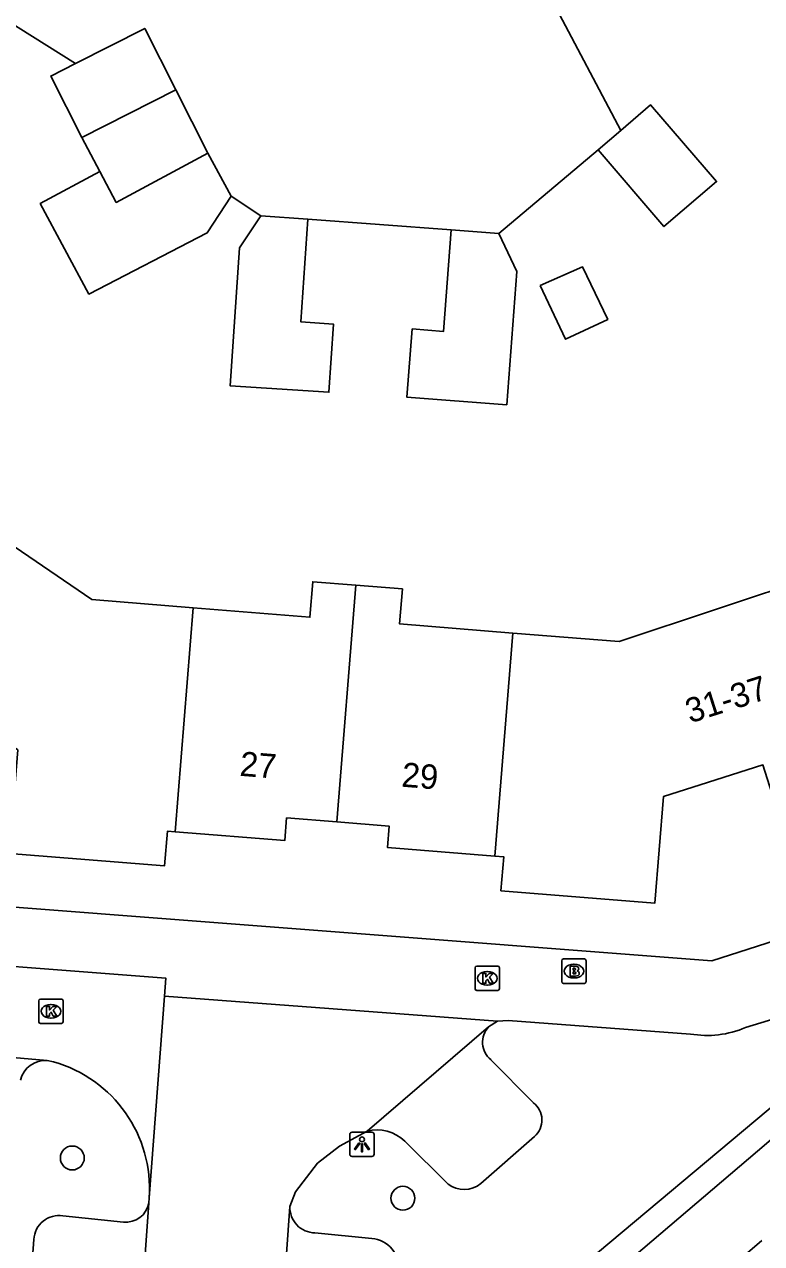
# Model space of a CAD drawing. Extents: x 158474 to 159560, y 388525 to 389605.
# Drawn here: x 159019.56 to 159049.74, y 388966.38 to 389016.33 of the extents above; entities that cross this region are included whole.
import ezdxf

# ---------------------------------------------------------------- set-up
doc = ezdxf.new("R2010")
doc.units = 0
for name, color, linetype in [('IMGEO_Boom', 7, 'Continuous'), ('IMGEO_Brandkraan', 7, 'Continuous'), ('IMGEO_Fietspad_gesloten', 7, 'Continuous'), ('IMGEO_Kolk', 7, 'Continuous'), ('IMGEO_Lichtpunt', 7, 'Continuous'), ('IMGEO_Pand', 7, 'Continuous'), ('IMGEO_Pand_nummerreeks', 7, 'Continuous'), ('IMGEO_Parkeervlak_open', 7, 'Continuous'), ('IMGEO_Rijbaan_lokaal_open', 7, 'Continuous'), ('IMGEO_Voetpad_open', 7, 'Continuous')]:
    doc.layers.add(name, color=color, linetype=linetype)

msp = doc.modelspace()

# ---------------------------------------------------------------- linework, layer by layer
at = {"layer": 'IMGEO_Boom'}
for centre in [(159021.52, 388969.893), (159035.054, 388968.244)]:
    msp.add_circle(centre, 0.489, dxfattribs=at)
at = {"layer": 'IMGEO_Brandkraan'}
for p, q in [((159041.556, 388977.121), (159041.556, 388977.973)), ((159041.631, 388978.047), (159042.483, 388978.047)), ((159042.044, 388977.827), (159042.069, 388977.827)), ((159042.557, 388977.973), (159042.557, 388977.121)), ((159042.067, 388977.267), (159042.042, 388977.267)), ((159042.483, 388977.047), (159041.631, 388977.047))]:
    msp.add_line(p, q, dxfattribs=at)
for points in [[(159041.556, 388977.121), (159041.556, 388977.973)], [(159041.631, 388978.047), (159042.483, 388978.047)], [(159041.904, 388977.747), (159041.904, 388977.347), (159042.117, 388977.347)], [(159042.135, 388977.747), (159041.904, 388977.747)], [(159042.083, 388977.666), (159042.029, 388977.666), (159042.029, 388977.59)], [(159042.557, 388977.973), (159042.557, 388977.121)], [(159042.029, 388977.59), (159042.082, 388977.59)], [(159042.091, 388977.514), (159042.029, 388977.514), (159042.029, 388977.433)], [(159042.029, 388977.433), (159042.091, 388977.433)], [(159042.483, 388977.047), (159041.631, 388977.047)]]:
    msp.add_lwpolyline(points, dxfattribs=at)
for centre, radius, start, end in [((159041.633, 388977.971), 0.0765, 91.552, 178.448), ((159041.633, 388977.971), 0.0765, 91.552, 178.448), ((159042.084, 388977.628), 0.0379, 267.8285, 90.9355), ((159042.139, 388977.602), 0.145, 59.4692, 91.5367), ((159042.164, 388977.649), 0.0922, 285.5137, 58.1501), ((159042.481, 388977.971), 0.0765, 1.552, 88.448), ((159042.481, 388977.971), 0.0765, 1.552, 88.448), ((159042.092, 388977.473), 0.0404, 269.8759, 90.5077), ((159042.123, 388977.598), 0.251, 268.6676, 293.5347), ((159042.169, 388977.457), 0.105, 301.3115, 78.989), ((159041.633, 388977.123), 0.0765, 181.552, 268.448), ((159041.633, 388977.123), 0.0765, 181.552, 268.448), ((159042.481, 388977.123), 0.0765, 271.552, 358.448), ((159042.481, 388977.123), 0.0765, 271.552, 358.448)]:
    msp.add_arc(centre, radius, start, end, dxfattribs=at)
for centre, major_axis, ratio, start_param, end_param in [((159042.043, 388977.547), (-0.387, 0.002), 0.722429, 4.712389, 7.853982), ((159042.068, 388977.547), (-0.39, 0.002), 0.717154, 1.570796, 4.712389)]:
    msp.add_ellipse(centre, major_axis=major_axis, ratio=ratio, start_param=start_param, end_param=end_param, dxfattribs=at)
at = {"layer": 'IMGEO_Fietspad_gesloten'}
for points in [[(158982.556, 388907.1), (158984.126, 388908.89), (158991.035, 388916.747), (158993.803, 388919.761), (158997.258, 388923.376), (159000, 388926.236), (159000.439, 388926.694), (159004.156, 388930.365), (159007.355, 388933.494), (159010.208, 388936.145), (159013.072, 388938.778), (159015.935, 388941.39), (159018.694, 388943.743), (159033.647, 388956.597), (159049.939, 388970.49), (159054.573, 388974.475), (159070.579, 388988.241), (159084.209, 389000), (159114.372, 389026.022)], [(159035.257, 388954.041), (159049.743, 388966.513)]]:
    msp.add_lwpolyline(points, dxfattribs=at)
at = {"layer": 'IMGEO_Kolk'}
for p, q in [((159038.008, 388976.828), (159038.008, 388977.68)), ((159038.083, 388977.754), (159038.935, 388977.754)), ((159039.009, 388977.68), (159039.009, 388976.828)), ((159038.496, 388977.534), (159038.521, 388977.534)), ((159038.935, 388976.754), (159038.083, 388976.754)), ((159038.519, 388976.974), (159038.494, 388976.974)), ((159020.145, 388975.477), (159020.145, 388976.329)), ((159020.22, 388976.403), (159021.072, 388976.403)), ((159020.633, 388976.183), (159020.658, 388976.183)), ((159021.146, 388976.329), (159021.146, 388975.477)), ((159021.072, 388975.403), (159020.22, 388975.403)), ((159020.656, 388975.623), (159020.631, 388975.623))]:
    msp.add_line(p, q, dxfattribs=at)
for points in [[(159038.008, 388976.828), (159038.008, 388977.68)], [(159038.083, 388977.754), (159038.935, 388977.754)], [(159039.009, 388977.68), (159039.009, 388976.828)], [(159038.329, 388977.454), (159038.452, 388977.454), (159038.452, 388977.303), (159038.582, 388977.454), (159038.746, 388977.454), (159038.6, 388977.303), (159038.753, 388977.054), (159038.601, 388977.054), (159038.516, 388977.218), (159038.452, 388977.151), (159038.452, 388977.054), (159038.329, 388977.054), (159038.329, 388977.454)], [(159038.935, 388976.754), (159038.083, 388976.754)], [(159020.145, 388975.477), (159020.145, 388976.329)], [(159020.22, 388976.403), (159021.072, 388976.403)], [(159021.146, 388976.329), (159021.146, 388975.477)], [(159020.466, 388976.103), (159020.589, 388976.103), (159020.589, 388975.952), (159020.719, 388976.103), (159020.883, 388976.103), (159020.737, 388975.952), (159020.89, 388975.703), (159020.738, 388975.703), (159020.653, 388975.867), (159020.589, 388975.8), (159020.589, 388975.703), (159020.466, 388975.703), (159020.466, 388976.103)], [(159021.072, 388975.403), (159020.22, 388975.403)]]:
    msp.add_lwpolyline(points, dxfattribs=at)
for centre, start, end in [((159038.085, 388977.678), 91.552, 178.448), ((159038.085, 388977.678), 91.552, 178.448), ((159038.933, 388977.678), 1.552, 88.448), ((159038.933, 388977.678), 1.552, 88.448), ((159038.085, 388976.83), 181.552, 268.448), ((159038.085, 388976.83), 181.552, 268.448), ((159038.933, 388976.83), 271.552, 358.448), ((159038.933, 388976.83), 271.552, 358.448), ((159020.222, 388976.327), 91.552, 178.448), ((159020.222, 388976.327), 91.552, 178.448), ((159021.07, 388976.327), 1.552, 88.448), ((159021.07, 388976.327), 1.552, 88.448), ((159020.222, 388975.479), 181.552, 268.448), ((159020.222, 388975.479), 181.552, 268.448), ((159021.07, 388975.479), 271.552, 358.448), ((159021.07, 388975.479), 271.552, 358.448)]:
    msp.add_arc(centre, 0.0765, start, end, dxfattribs=at)
for centre, major_axis, ratio, start_param, end_param in [((159038.495, 388977.254), (-0.387, 0.002), 0.722429, 4.712389, 7.853982), ((159038.52, 388977.254), (-0.39, 0.002), 0.717154, 1.570796, 4.712389), ((159020.632, 388975.903), (-0.387, 0.002), 0.722429, 4.712389, 7.853982), ((159020.657, 388975.903), (-0.39, 0.002), 0.717154, 1.570796, 4.712389)]:
    msp.add_ellipse(centre, major_axis=major_axis, ratio=ratio, start_param=start_param, end_param=end_param, dxfattribs=at)
at = {"layer": 'IMGEO_Lichtpunt'}
for p, q in [((159032.879, 388970.856), (159032.879, 388970.049)), ((159032.879, 388970.856), (159032.879, 388970.049)), ((159033.781, 388970.951), (159032.973, 388970.951)), ((159033.781, 388970.951), (159032.973, 388970.951)), ((159033.875, 388970.049), (159033.875, 388970.856)), ((159033.875, 388970.049), (159033.875, 388970.856)), ((159032.973, 388969.955), (159033.781, 388969.955)), ((159032.973, 388969.955), (159033.781, 388969.955))]:
    msp.add_line(p, q, dxfattribs=at)
for points in [[(159033.253, 388970.52), (159033.292, 388970.492), (159033.104, 388970.23), (159033.066, 388970.257), (159033.253, 388970.52)], [(159033.355, 388970.472), (159033.402, 388970.472), (159033.402, 388970.15), (159033.355, 388970.15), (159033.355, 388970.472)], [(159033.465, 388970.492), (159033.503, 388970.519), (159033.69, 388970.257), (159033.651, 388970.229), (159033.465, 388970.492)]]:
    msp.add_lwpolyline(points, dxfattribs=at)
msp.add_circle((159033.378, 388970.654), 0.0994, dxfattribs=at)
for centre, start, end in [((159032.973, 388970.856), 90, 180), ((159032.973, 388970.856), 90, 180), ((159033.781, 388970.856), 0, 90), ((159033.781, 388970.856), 0, 90), ((159032.973, 388970.049), 180, 270), ((159032.973, 388970.049), 180, 270), ((159033.781, 388970.049), 270, 0), ((159033.781, 388970.049), 270, 360)]:
    msp.add_arc(centre, 0.0946, start, end, dxfattribs=at)
at = {"layer": 'IMGEO_Pand'}
for points in [[(159021.644, 389014.727), (159024.487, 389016.165), (159025.758, 389013.653)], [(159021.905, 389011.703), (159020.634, 389014.216), (159021.644, 389014.727)], [(159025.758, 389013.653), (159021.905, 389011.703)], [(159025.758, 389013.653), (159027.07, 389011.052)], [(159043.976, 389011.985), (159045.196, 389013.033), (159047.892, 389009.894), (159045.742, 389008.047), (159043.046, 389011.187)], [(159022.644, 389010.299), (159021.905, 389011.703)], [(159043.046, 389011.187), (159043.976, 389011.985)], [(159022.644, 389010.299), (159023.322, 389009.037), (159027.07, 389011.052)], [(159027.07, 389011.052), (159028.017, 389009.292)], [(159028.017, 389009.292), (159027.044, 389007.793), (159022.197, 389005.282), (159020.204, 389008.988), (159022.644, 389010.299)], [(159031.161, 389008.356), (159030.878, 389004.145), (159032.21, 389004.056), (159032.022, 389001.259), (159027.98, 389001.531), (159028.361, 389007.182), (159029.235, 389008.486)], [(159029.235, 389008.486), (159031.161, 389008.356)], [(159038.977, 389007.766), (159039.724, 389006.207), (159039.306, 389000.747), (159035.221, 389001.06), (159035.435, 389003.855), (159036.717, 389003.757), (159037.035, 389007.915)], [(159037.035, 389007.915), (159038.977, 389007.766)], [(159040.671, 389005.637), (159041.713, 389003.435), (159043.441, 389004.249), (159042.4, 389006.402), (159040.671, 389005.637)], [(159014.67, 389000.177), (159014.757, 389000), (159016.286, 388996.876), (159022.316, 388992.767), (159026.461, 388992.433)], [(159025.729, 388983.256), (159025.414, 388983.281), (159025.3, 388981.862), (159018.951, 388982.373), (159019.292, 388986.61), (159017.996, 388987.504), (159015.716, 388989.077), (159014.809, 388987.763), (159014.397, 388988.047), (159015.303, 388989.361), (159013.056, 388990.912), (159011.844, 388991.748), (159007.766, 388989.812), (159005.066, 388995.499), (159006.21, 388996.043), (159006.165, 388996.138)], [(159054.87, 388996.234), (159051.955, 388993.733), (159043.911, 388991.048), (159039.552, 388991.399)], [(159026.461, 388992.433), (159031.25, 388992.048), (159031.366, 388993.499), (159033.121, 388993.357)], [(159032.348, 388983.661), (159033.121, 388993.357)], [(159033.121, 388993.357), (159035.034, 388993.203), (159034.919, 388991.772), (159039.552, 388991.399)], [(159026.461, 388992.433), (159025.729, 388983.256)], [(159039.552, 388991.399), (159038.823, 388982.263)], [(159060.866, 388989.244), (159061.801, 388988.154), (159057.152, 388984.167), (159054.345, 388987.44), (159052.862, 388986.969), (159050.261, 388986.144), (159050.723, 388984.69), (159050.254, 388984.54), (159049.792, 388985.995), (159047.228, 388985.181), (159045.725, 388984.704), (159045.373, 388980.334), (159039.068, 388980.842), (159039.18, 388982.234), (159038.823, 388982.263)], [(159032.348, 388983.661), (159030.289, 388983.827), (159030.214, 388982.895), (159025.729, 388983.256)], [(159038.823, 388982.263), (159034.42, 388982.617), (159034.49, 388983.489), (159032.348, 388983.661)]]:
    msp.add_lwpolyline(points, dxfattribs=at)
at = {"layer": 'IMGEO_Parkeervlak_open'}
for points in [[(159038.66, 388973.919), (159040.393, 388972.159)], [(159040.436, 388970.774), (159038.24, 388968.845)], [(159036.906, 388968.823), (159035.128, 388970.585)], [(159023.609, 388967.269), (159021.132, 388967.519)], [(159031.45, 388966.824), (159033.776, 388966.594)], [(159019.95, 388966.554), (159019.722, 388963.637)]]:
    msp.add_lwpolyline(points, dxfattribs=at)
for centre, radius, start, end in [((159039.218, 388974.634), 0.907, 136.1988, 232.0634), ((159020.416, 388972.838), 1.05, 85.5733, 166.5186), ((159039.857, 388971.449), 0.889, 310.6165, 52.9401), ((159034.002, 388969.417), 1.623, 46.0306, 104.6549), ((159037.559, 388969.663), 1.064, 232.1274, 309.7623), ((159023.713, 388968.222), 0.958, 263.7711, 349.3704), ((159031.464, 388967.858), 1.034, 177.2124, 269.2469), ((159020.972, 388966.511), 1.023, 128.8663, 177.5783), ((159020.969, 388966.511), 1.021, 80.8352, 128.7785), ((159033.687, 388965.397), 1.2, 352.9626, 85.7368)]:
    msp.add_arc(centre, radius, start, end, dxfattribs=at)
at = {"layer": 'IMGEO_Rijbaan_lokaal_open'}
for points in [[(158984.014, 389027.992), (158993.474, 389009.309), (158998.214, 389000), (159000, 388996.492), (159006.761, 388983.213), (159013.283, 388978.189), (159025.348, 388977.262), (159025.292, 388976.52)], [(159042.16, 389017.834), (159041.204, 389017.227), (159043.976, 389011.985)], [(159021.644, 389014.727), (159018.722, 389016.57), (159008.893, 389011.472)], [(159043.046, 389011.187), (159038.977, 389007.766)], [(159029.235, 389008.486), (159028.017, 389009.292)], [(159037.035, 389007.915), (159031.161, 389008.356)], [(159024.671, 388968.262), (159025.292, 388976.52)], [(159011.585, 388974.667), (159020.497, 388973.885)], [(159020.497, 388973.885), (159020.754, 388973.832)]]:
    msp.add_lwpolyline(points, dxfattribs=at)
msp.add_arc((159019.27, 388968.626), 5.413, 356.143, 74.0892, dxfattribs=at)
at = {"layer": 'IMGEO_Voetpad_open'}
for points in [[(159056.664, 388980.857), (159047.704, 388977.974), (159014.183, 388980.546), (159008.681, 388984.868), (159001.038, 389000), (159000, 389002.056), (158997.951, 389006.112)], [(159025.292, 388976.52), (159038.929, 388975.494)], [(159049.083, 388975.243), (159052.807, 388976.374)], [(159033.591, 388970.987), (159038.563, 388975.262)], [(159038.563, 388975.262), (159038.929, 388975.494)], [(159038.929, 388975.494), (159039.361, 388975.53), (159046.821, 388974.972)], [(159053.465, 388974.766), (159039.062, 388962.688), (159030.194, 388955.059)], [(159030.431, 388967.908), (159030.652, 388968.504), (159031.56, 388969.681), (159032.461, 388970.381), (159033.591, 388970.987)], [(159024.671, 388968.262), (159024.655, 388968.045)], [(159024.655, 388968.045), (159024.256, 388962.508), (159030.009, 388962.083), (159030.431, 388967.908)]]:
    msp.add_lwpolyline(points, dxfattribs=at)
msp.add_arc((159047.507, 388978.819), 3.908, 259.8864, 293.7772, dxfattribs=at)

# ---------------------------------------------------------------- texts
at = {"layer": 'IMGEO_Pand_nummerreeks'}
for s, rotation, p in [('31-37', 17.607, (159046.808, 388987.693)), ('27', 355.3982, (159028.349, 388985.552)), ('29', 355.4033, (159034.974, 388985.106))]:
    msp.add_text(s, height=1, rotation=rotation, dxfattribs=at).set_placement(p)

doc.saveas('drawing.dxf')
